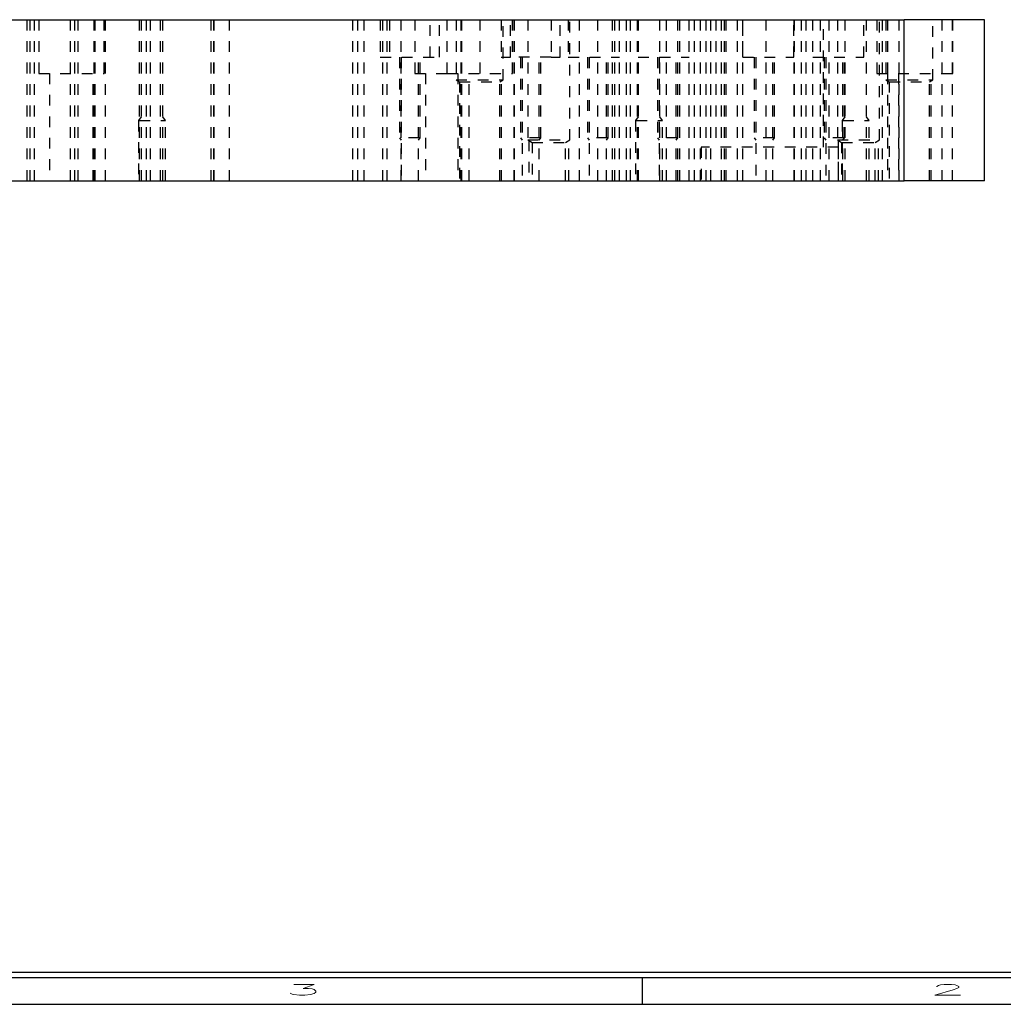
# Model space of a CAD drawing. Header units: inches. Extents: x 1802 to 2468, y -208 to -72.
# Tile 271 of 595: x 2049.15 to 2058.31, y -157.65 to -148.48. Entities that reach past the tile are written whole.
import ezdxf

# ---------------------------------------------------------------- set-up
doc = ezdxf.new("R2010")
doc.units = ezdxf.units.IN
doc.header["$LTSCALE"] = 0.5
doc.header["$MEASUREMENT"] = 0
doc.linetypes.add('HIDDEN', pattern=[0.225, 0.15, -0.075])
for name, color, linetype in [('SID-M-D', 42, 'Continuous'), ('SID-M-H', 4, 'HIDDEN'), ('SID-M-S', 105, 'Continuous')]:
    doc.layers.add(name, color=color, linetype=linetype)
doc.styles.add('R', font='ROMAND.SHX')

# ---------------------------------------------------------------- blocks, each defined once
blk = doc.blocks.new('*U9')
at = {"layer": 'SID-M-S'}
for p, q in [((-34, -0.25), (0, -0.25)), ((-34, -0.3), (0, -0.3)), ((-11, -0.3), (-11, -0.55)), ((-34, -0.55), (0, -0.55))]:
    blk.add_line(p, q, dxfattribs=at)
at = {"layer": 'SID-M-D', "style": 'R', "width": 4}
for s, p in [('3', (-14.3275, -0.4643)), ('2', (-8.3275, -0.4643))]:
    blk.add_text(s, height=0.1, dxfattribs=at).set_placement(p)

msp = doc.modelspace()

# ---------------------------------------------------------------- linework, layer by layer
at = {"layer": 'SID-M-H'}
for p, q in [((2049.22264, -149.97817), (2049.22264, -148.47817)), ((2049.25264, -149.97817), (2049.25264, -148.47817)), ((2049.25264, -149.97817), (2049.25264, -148.47817)), ((2049.29264, -149.97817), (2049.29264, -148.47817)), ((2049.29264, -149.97817), (2049.29264, -148.47817)), ((2049.33064, -148.47817), (2049.33064, -148.97817)), ((2049.62764, -149.97817), (2049.62764, -148.47817)), ((2049.62764, -149.97817), (2049.62764, -148.47817)), ((2049.66764, -149.97817), (2049.66764, -148.47817)), ((2049.66764, -149.97817), (2049.66764, -148.47817)), ((2049.69764, -149.97817), (2049.69764, -148.47817)), ((2049.84764, -149.97817), (2049.84764, -148.47817)), ((2049.85764, -149.97817), (2049.85764, -148.47817)), ((2049.85764, -149.97817), (2049.85764, -148.47817)), ((2049.93964, -148.97817), (2049.93964, -148.47817)), ((2049.95264, -149.97817), (2049.95264, -148.47817)), ((2049.95264, -149.97817), (2049.95264, -148.47817)), ((2050.26764, -149.97817), (2050.26764, -148.47817)), ((2050.26764, -149.97817), (2050.26764, -148.47817)), ((2050.28464, -148.47817), (2050.28464, -149.97817)), ((2050.33264, -149.97817), (2050.33264, -148.47817)), ((2050.33264, -149.97817), (2050.33264, -148.47817)), ((2050.37264, -149.97817), (2050.37264, -148.47817)), ((2050.46014, -148.47817), (2050.46014, -149.97817)), ((2050.48564, -149.97817), (2050.48564, -148.47817)), ((2050.93514, -149.97817), (2050.93514, -148.47817)), ((2050.96014, -149.97817), (2050.96014, -148.47817)), ((2050.96514, -149.97817), (2050.96514, -148.47817)), ((2050.96514, -149.97817), (2050.96514, -148.47817)), ((2051.10514, -149.97817), (2051.10514, -148.47817)), ((2051.10514, -149.97817), (2051.10514, -148.47817)), ((2052.25514, -149.97817), (2052.25514, -148.47817)), ((2052.25514, -149.97817), (2052.25514, -148.47817)), ((2052.30014, -149.97817), (2052.30014, -148.47817)), ((2052.30014, -149.97817), (2052.30014, -148.47817)), ((2052.36014, -149.97817), (2052.36014, -148.47817)), ((2052.51014, -148.47817), (2052.51014, -148.82817)), ((2052.53514, -149.97817), (2052.53514, -148.47817)), ((2052.57514, -149.97817), (2052.57514, -148.47817)), ((2052.57514, -149.97817), (2052.57514, -148.47817)), ((2052.5964, -148.47817), (2052.5964, -148.82817)), ((2052.70514, -149.97817), (2052.70514, -148.47817)), ((2052.70514, -149.97817), (2052.70514, -148.47817)), ((2052.83064, -148.47817), (2052.83064, -148.97817)), ((2052.97389, -148.82817), (2052.97389, -148.47817)), ((2053.06014, -148.82817), (2053.06014, -148.47817)), ((2053.13064, -148.47817), (2053.13064, -148.97817)), ((2053.21639, -148.47817), (2053.21639, -149.03817)), ((2053.26014, -148.47817), (2053.26014, -149.97817)), ((2053.26572, -148.47817), (2053.26572, -149.97817)), ((2053.43964, -148.97817), (2053.43964, -148.47817)), ((2053.63514, -148.47817), (2053.63514, -148.82817)), ((2053.65389, -149.03817), (2053.65389, -148.47817)), ((2053.7214, -148.82817), (2053.7214, -148.47817)), ((2053.73964, -148.97817), (2053.73964, -148.47817)), ((2053.75457, -149.97817), (2053.75457, -148.47817)), ((2053.76014, -149.97817), (2053.76014, -148.47817)), ((2053.8836, -148.47817), (2053.8836, -149.59817)), ((2054.09889, -148.47817), (2054.09889, -148.82817)), ((2054.18514, -148.82817), (2054.18514, -148.47817)), ((2054.26014, -148.47817), (2054.26014, -148.82817)), ((2054.2736, -149.59817), (2054.2736, -148.47817)), ((2054.36514, -149.97817), (2054.36514, -148.47817)), ((2054.36514, -149.97817), (2054.36514, -148.47817)), ((2054.36514, -149.97817), (2054.36514, -148.47817)), ((2054.36514, -149.97817), (2054.36514, -148.47817)), ((2054.53514, -149.97817), (2054.53514, -148.47817)), ((2054.67214, -149.97817), (2054.67214, -148.47817)), ((2054.69214, -149.97817), (2054.69214, -148.47817)), ((2054.69214, -149.97817), (2054.69214, -148.47817)), ((2054.73514, -149.97817), (2054.73514, -148.47817)), ((2054.79764, -148.47817), (2054.79764, -149.97817)), ((2054.84014, -149.97817), (2054.84014, -148.47817)), ((2054.90514, -149.97817), (2054.90514, -148.47817)), ((2054.90964, -148.47817), (2054.90964, -149.97817)), ((2054.91014, -148.47817), (2054.91014, -148.82817)), ((2055.11064, -149.97817), (2055.11064, -148.47817)), ((2055.17264, -149.97817), (2055.17264, -148.47817)), ((2055.27814, -149.97817), (2055.27814, -148.47817)), ((2055.27814, -149.97817), (2055.27814, -148.47817)), ((2055.29814, -149.97817), (2055.29814, -148.47817)), ((2055.38514, -149.97817), (2055.38514, -148.47817)), ((2055.43494, -149.97817), (2055.43494, -148.47817)), ((2055.49014, -149.97817), (2055.49014, -148.47817)), ((2055.54039, -148.47817), (2055.54039, -149.97817)), ((2055.58514, -149.97817), (2055.58514, -148.47817)), ((2055.63454, -148.47817), (2055.63454, -149.66567)), ((2055.68514, -149.97817), (2055.68514, -148.47817)), ((2055.71514, -149.97817), (2055.71514, -148.47817)), ((2055.72989, -149.97817), (2055.72989, -148.47817)), ((2055.83535, -149.97817), (2055.83535, -148.47817)), ((2055.88493, -148.82817), (2055.88493, -148.47817)), ((2055.88514, -149.97817), (2055.88514, -148.47817)), ((2056.09764, -148.47817), (2056.09764, -149.97817)), ((2056.35764, -148.47817), (2056.35764, -149.97817)), ((2056.36014, -148.82817), (2056.36014, -148.47817)), ((2056.36514, -149.97817), (2056.36514, -148.47817)), ((2056.43014, -149.97817), (2056.43014, -148.47817)), ((2056.47264, -149.97817), (2056.47264, -148.47817)), ((2056.53514, -149.97817), (2056.53514, -148.47817)), ((2056.60764, -149.97817), (2056.60764, -148.47817)), ((2056.63574, -149.66567), (2056.63574, -148.47817)), ((2056.68514, -148.47817), (2056.68514, -149.97817)), ((2056.76514, -148.47817), (2056.76514, -149.59817)), ((2056.83464, -148.47817), (2056.83464, -149.97817)), ((2057.01014, -148.82817), (2057.01014, -148.47817)), ((2057.03564, -149.97817), (2057.03564, -148.47817)), ((2057.13064, -148.47817), (2057.13064, -148.97817)), ((2057.15514, -149.59817), (2057.15514, -148.47817)), ((2057.18514, -149.97817), (2057.18514, -148.47817)), ((2057.21639, -148.47817), (2057.21639, -149.03817)), ((2057.23064, -148.47817), (2057.23064, -148.97817)), ((2057.33514, -148.47817), (2057.33514, -149.97817)), ((2057.65389, -149.03817), (2057.65389, -148.47817)), ((2057.73964, -148.97817), (2057.73964, -148.47817)), ((2057.83514, -149.97817), (2057.83514, -148.47817)), ((2057.83964, -148.97817), (2057.83964, -148.47817)), ((2052.51014, -148.82817), (2053.06014, -148.82817)), ((2052.69014, -148.82817), (2052.69014, -149.57817)), ((2052.70564, -148.82817), (2052.70564, -149.97817)), ((2052.86464, -149.97817), (2052.86464, -148.82817)), ((2052.88014, -149.57817), (2052.88014, -148.82817)), ((2053.63514, -148.82817), (2053.7214, -148.82817)), ((2054.09889, -148.82817), (2053.7214, -148.82817)), ((2053.81514, -148.82817), (2053.81514, -149.57817)), ((2053.83064, -148.82817), (2053.83064, -149.97817)), ((2053.98964, -149.97817), (2053.98964, -148.82817)), ((2054.00514, -149.57817), (2054.00514, -148.82817)), ((2054.09889, -148.82817), (2054.18514, -148.82817)), ((2054.26014, -148.82817), (2054.73514, -148.82817)), ((2054.44014, -148.82817), (2054.44014, -149.57817)), ((2054.45564, -148.82817), (2054.45564, -149.97817)), ((2054.61464, -149.97817), (2054.61464, -148.82817)), ((2054.63014, -149.57817), (2054.63014, -148.82817)), ((2054.91014, -148.82817), (2055.38514, -148.82817)), ((2055.09014, -148.82817), (2055.09014, -149.57817)), ((2055.10564, -148.82817), (2055.10564, -149.97817)), ((2055.26464, -149.97817), (2055.26464, -148.82817)), ((2055.28014, -149.57817), (2055.28014, -148.82817)), ((2055.88514, -148.82817), (2055.88493, -148.82817)), ((2055.88514, -148.82817), (2056.36014, -148.82817)), ((2055.99014, -148.82817), (2055.99014, -149.57817)), ((2056.00564, -148.82817), (2056.00564, -149.97817)), ((2056.16464, -149.97817), (2056.16464, -148.82817)), ((2056.18014, -149.57817), (2056.18014, -148.82817)), ((2056.53514, -148.82817), (2057.01014, -148.82817)), ((2056.64014, -148.82817), (2056.64014, -149.57817)), ((2056.65564, -148.82817), (2056.65564, -149.97817)), ((2056.81464, -149.97817), (2056.81464, -148.82817)), ((2056.83014, -149.57817), (2056.83014, -148.82817)), ((2049.33064, -148.97817), (2049.93964, -148.97817)), ((2049.43214, -148.97817), (2049.43214, -149.97817)), ((2049.83814, -149.97817), (2049.83814, -148.97817)), ((2052.83064, -148.97817), (2053.13064, -148.97817)), ((2052.93214, -148.97817), (2052.93214, -149.97817)), ((2053.13064, -148.97817), (2053.73964, -148.97817)), ((2053.23214, -148.97817), (2053.23214, -149.97817)), ((2053.33814, -149.97817), (2053.33814, -148.97817)), ((2053.63814, -149.97817), (2053.63814, -148.97817)), ((2057.13064, -148.97817), (2057.73964, -148.97817)), ((2057.23214, -148.97817), (2057.23214, -149.97817)), ((2057.33214, -148.97817), (2057.33214, -149.97817)), ((2057.63814, -149.97817), (2057.63814, -148.97817)), ((2057.73814, -149.97817), (2057.73814, -148.97817)), ((2057.73964, -148.97817), (2057.83964, -148.97817)), ((2053.21639, -149.03817), (2053.65389, -149.03817)), ((2053.21639, -149.03817), (2053.24764, -149.05622)), ((2053.24764, -149.05622), (2053.62264, -149.05622)), ((2053.24764, -149.05622), (2053.24764, -149.97817)), ((2053.62264, -149.05622), (2053.65389, -149.03817)), ((2053.62264, -149.97817), (2053.62264, -149.05622)), ((2057.21639, -149.03817), (2057.65389, -149.03817)), ((2057.21639, -149.03817), (2057.24764, -149.05622)), ((2057.24764, -149.05622), (2057.62264, -149.05622)), ((2057.24764, -149.05622), (2057.24764, -149.97817)), ((2057.62264, -149.05622), (2057.65389, -149.03817)), ((2057.62264, -149.97817), (2057.62264, -149.05622)), ((2050.28464, -149.38142), (2050.26014, -149.41817)), ((2050.26014, -149.41817), (2050.26014, -149.97817)), ((2050.26014, -149.41817), (2050.26768, -149.41817)), ((2050.51014, -149.41817), (2050.48564, -149.38142)), ((2050.51014, -149.97817), (2050.51014, -149.41817)), ((2054.90964, -149.38142), (2054.88514, -149.41817)), ((2054.88514, -149.41817), (2054.88514, -149.97817)), ((2054.88514, -149.41817), (2054.89268, -149.41817)), ((2054.89267, -149.41817), (2055.13514, -149.41817)), ((2055.13514, -149.41817), (2055.11064, -149.38142)), ((2055.13514, -149.97817), (2055.13514, -149.41817)), ((2056.83464, -149.38142), (2056.81014, -149.41817)), ((2056.81014, -149.41817), (2056.81014, -149.97817)), ((2056.81014, -149.41817), (2056.81768, -149.41817)), ((2057.06014, -149.41817), (2057.03564, -149.38142)), ((2057.06014, -149.97817), (2057.06014, -149.41817)), ((2052.69014, -149.57817), (2052.70564, -149.60142)), ((2052.86464, -149.60142), (2052.88014, -149.57817)), ((2052.88014, -149.57817), (2052.87291, -149.57817)), ((2053.81514, -149.57817), (2053.83064, -149.60142)), ((2053.9979, -149.57817), (2053.81514, -149.57817)), ((2053.8836, -149.59817), (2054.2736, -149.59817)), ((2053.8836, -149.59817), (2053.92235, -149.62055)), ((2053.8911, -149.6025), (2053.8911, -149.97817)), ((2053.92235, -149.62055), (2054.23485, -149.62055)), ((2053.92235, -149.62055), (2053.92235, -149.97817)), ((2053.98964, -149.60142), (2054.00514, -149.57817)), ((2054.00514, -149.57817), (2053.99791, -149.57817)), ((2054.23485, -149.62055), (2054.2736, -149.59817)), ((2054.23485, -149.97817), (2054.23485, -149.62055)), ((2054.2661, -149.97817), (2054.2661, -149.6025)), ((2054.44014, -149.57817), (2054.45564, -149.60142)), ((2054.6229, -149.57817), (2054.44014, -149.57817)), ((2054.61464, -149.60142), (2054.63014, -149.57817)), ((2054.63014, -149.57817), (2054.62291, -149.57817)), ((2055.09014, -149.57817), (2055.10564, -149.60142)), ((2055.2729, -149.57817), (2055.09014, -149.57817)), ((2055.26464, -149.60142), (2055.28014, -149.57817)), ((2055.28014, -149.57817), (2055.27291, -149.57817)), ((2055.99014, -149.57817), (2056.00564, -149.60142)), ((2056.16464, -149.60142), (2056.18014, -149.57817)), ((2056.18014, -149.57817), (2056.17291, -149.57817)), ((2056.64014, -149.57817), (2056.65564, -149.60142)), ((2056.76514, -149.59817), (2057.15514, -149.59817)), ((2056.76514, -149.59817), (2056.80389, -149.62055)), ((2056.77264, -149.6025), (2056.77264, -149.97817)), ((2056.80389, -149.62055), (2057.11639, -149.62055)), ((2056.80389, -149.62055), (2056.80389, -149.97817)), ((2056.81464, -149.60142), (2056.83014, -149.57817)), ((2056.83014, -149.57817), (2056.82291, -149.57817)), ((2057.11639, -149.62055), (2057.15514, -149.59817)), ((2057.11639, -149.97817), (2057.11639, -149.62055)), ((2057.14764, -149.97817), (2057.14764, -149.6025)), ((2056.77514, -149.66567), (2055.49514, -149.66567)), ((2055.49514, -149.66567), (2055.49514, -149.97817)), ((2056.77514, -149.97817), (2056.77514, -149.66567))]:
    msp.add_line(p, q, dxfattribs=at)
for points, knots in [([(2050.26768, -149.41817), (2050.28939, -149.41817), (2050.32264, -149.41817), (2050.36344, -149.41817), (2050.40685, -149.41817), (2050.44764, -149.41817), (2050.4809, -149.41817), (2050.50261, -149.41817), (2050.51014, -149.41817), (2050.50866, -149.41817), (2050.51014, -149.41817)], [0, 0, 0, 0, 0.12500004, 0.25000004, 0.37500003, 0.50000002, 0.62500002, 0.75000001, 0.87500001, 1, 1, 1, 1]), ([(2056.81768, -149.41817), (2056.83939, -149.41817), (2056.87264, -149.41817), (2056.91344, -149.41817), (2056.95685, -149.41817), (2056.99764, -149.41817), (2057.0309, -149.41817), (2057.05261, -149.41817), (2057.06014, -149.41817), (2057.05866, -149.41817), (2057.06014, -149.41817)], [0, 0, 0, 0, 0.1250043, 0.2500036, 0.375003, 0.5000024, 0.6250018, 0.7500012, 0.8750006, 1, 1, 1, 1]), ([(2052.8729, -149.57817), (2052.85232, -149.57817), (2052.8215, -149.57817), (2052.78514, -149.57817), (2052.74879, -149.57817), (2052.71797, -149.57817), (2052.69738, -149.57817), (2052.69014, -149.57817), (2052.69157, -149.57817), (2052.69014, -149.57817)], [0, 0, 0, 0, 0.1428393, 0.2856994, 0.4285596, 0.5714197, 0.7142798, 0.8571399, 1, 1, 1, 1]), ([(2056.1729, -149.57817), (2056.15232, -149.57817), (2056.1215, -149.57817), (2056.08514, -149.57817), (2056.04879, -149.57817), (2056.01797, -149.57817), (2055.99738, -149.57817), (2055.99014, -149.57817), (2055.99157, -149.57817), (2055.99014, -149.57817)], [0, 0, 0, 0, 0.1428297, 0.2856914, 0.4285531, 0.5714148, 0.7142766, 0.8571383, 1, 1, 1, 1]), ([(2056.8229, -149.57817), (2056.80232, -149.57817), (2056.7715, -149.57817), (2056.73514, -149.57817), (2056.69879, -149.57817), (2056.66797, -149.57817), (2056.64738, -149.57817), (2056.64014, -149.57817), (2056.64157, -149.57817), (2056.64014, -149.57817)], [0, 0, 0, 0, 0.1428304, 0.285692, 0.4285536, 0.5714152, 0.7142768, 0.8571384, 1, 1, 1, 1])]:
    msp.add_open_spline(points, degree=3, knots=knots, dxfattribs=at)
at = {"layer": 'SID-M-S'}
for p, q in [((2042.88514, -148.47817), (2057.38514, -148.47817)), ((2057.38514, -149.97817), (2057.38514, -148.47817)), ((2058.13514, -148.47817), (2057.38514, -148.47817)), ((2058.13514, -149.97817), (2058.13514, -148.47817)), ((2042.88514, -149.97817), (2057.38514, -149.97817)), ((2058.13514, -149.97817), (2057.38514, -149.97817))]:
    msp.add_line(p, q, dxfattribs=at)

# ---------------------------------------------------------------- block references
at = {"layer": 'SID-M-D'}
msp.add_blockref('*U9', (2065.94756, -157.09685), dxfattribs=at)

doc.saveas('drawing.dxf')
